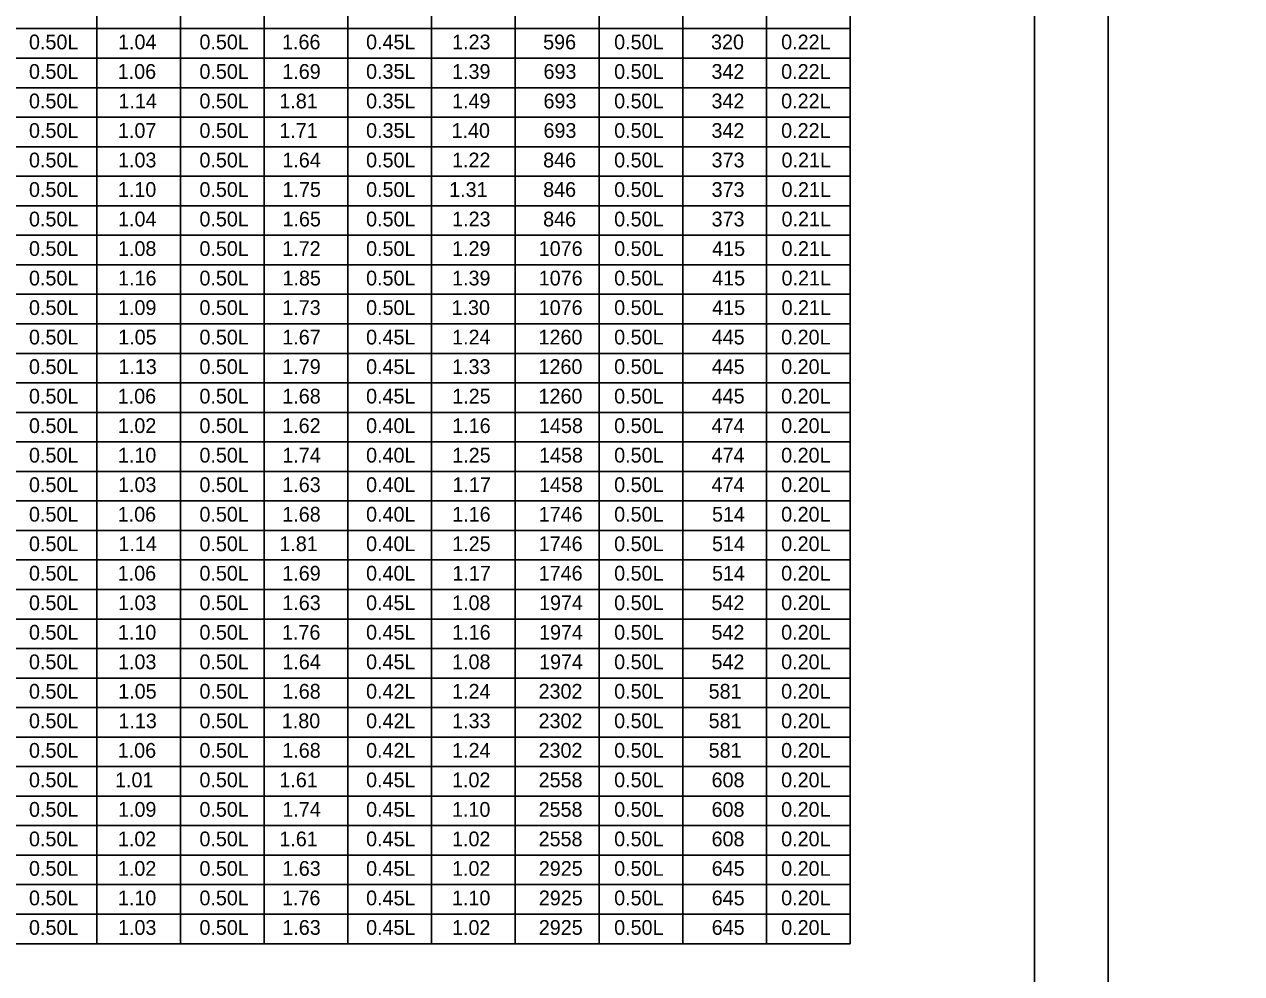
# Model space of a CAD drawing. Extents: x -5022 to -159, y 1126 to 7226.
# Drawn here: x -4060.5 to -3813, y 6089.9 to 6282.9 of the extents above; entities that cross this region are included whole.
import ezdxf

# ---------------------------------------------------------------- set-up
doc = ezdxf.new("R2010")
doc.units = 0
for name, color, linetype in [('2', 7, 'Continuous'), ('3', 7, 'Continuous'), ('PLT-BNDY', 7, 'Continuous')]:
    doc.layers.add(name, color=color, linetype=linetype)

msp = doc.modelspace()

# ---------------------------------------------------------------- linework, layer by layer
at = {"layer": '2'}
msp.add_line((-3855.13, 6456.81), (-3855.13, 5892.81), dxfattribs=at)
at = {"layer": '3'}
for p, q in [((-3892.63, 6446.79), (-3892.63, 6095.98)), ((-3994.76, 6428.8), (-3994.76, 6095.98)), ((-3960.72, 6428.8), (-3960.72, 6095.98)), ((-4045.81, 6419.59), (-4045.81, 6095.98)), ((-4028.79, 6419.59), (-4028.79, 6095.98)), ((-4011.77, 6419.59), (-4011.77, 6095.98)), ((-3977.73, 6419.59), (-3977.73, 6095.98)), ((-3943.69, 6419.59), (-3943.69, 6095.98)), ((-3926.67, 6419.59), (-3926.67, 6095.98)), ((-3926.67, 6419.59), (-3926.67, 6095.98)), ((-3909.65, 6419.59), (-3909.65, 6095.98)), ((-4588.88, 6281.99), (-3892.63, 6281.99)), ((-4606.35, 6275.99), (-3892.63, 6275.99)), ((-4588.88, 6269.99), (-3892.63, 6269.99)), ((-4588.88, 6263.98), (-3892.63, 6263.99)), ((-4606.35, 6257.98), (-3892.63, 6257.99)), ((-4588.88, 6251.98), (-3892.63, 6251.98)), ((-4588.88, 6245.98), (-3892.63, 6245.98)), ((-4606.35, 6239.98), (-3892.63, 6239.98)), ((-4588.88, 6233.98), (-3892.63, 6233.98)), ((-4588.88, 6227.98), (-3892.63, 6227.99)), ((-4606.35, 6221.98), (-3892.63, 6221.99)), ((-4588.88, 6215.98), (-3892.63, 6215.98)), ((-4588.88, 6209.98), (-3892.63, 6209.98)), ((-4606.35, 6203.98), (-3892.63, 6203.98)), ((-4588.88, 6197.98), (-3892.63, 6197.99)), ((-4588.88, 6191.98), (-3892.63, 6191.98)), ((-4606.35, 6185.98), (-3892.63, 6185.98)), ((-4588.88, 6179.98), (-3892.63, 6179.98)), ((-4588.88, 6173.98), (-3892.63, 6173.98)), ((-4606.35, 6167.98), (-3892.63, 6167.98)), ((-4588.88, 6161.98), (-3892.63, 6161.98)), ((-4588.88, 6155.98), (-3892.63, 6155.98)), ((-4606.35, 6149.98), (-3892.63, 6149.98)), ((-4588.88, 6143.98), (-3892.63, 6143.98)), ((-4588.88, 6137.98), (-3892.63, 6137.98)), ((-4606.35, 6131.98), (-3892.63, 6131.98)), ((-4588.88, 6125.98), (-3892.63, 6125.98)), ((-4588.88, 6119.98), (-3892.63, 6119.98)), ((-4606.35, 6113.98), (-3892.63, 6113.98)), ((-4588.88, 6107.98), (-3892.63, 6107.98)), ((-4588.88, 6101.98), (-3892.63, 6101.98)), ((-4606.35, 6095.98), (-3892.63, 6095.98))]:
    msp.add_line(p, q, dxfattribs=at)
at = {"layer": 'PLT-BNDY'}
for points in [[(-4681.13, 6471.81), (-3840.13, 6471.81), (-3840.13, 5877.81), (-4681.13, 5877.81)], [(-3840.13, 6471.81), (-2999.13, 6471.81), (-2999.13, 5877.81), (-3840.13, 5877.81)]]:
    msp.add_lwpolyline(points, close=True, dxfattribs=at)

# ---------------------------------------------------------------- texts
at = {"layer": '2'}
for s, p in [('0.50L', (-4059.6, 6277.79)), ('1.04', (-4041.49, 6277.79)), ('0.50L', (-4024.94, 6277.79)), ('1.66', (-4008.15, 6277.79)), ('0.45L', (-3991.05, 6277.79)), ('1.23', (-3973.56, 6277.79)), ('596', (-3955.05, 6277.79)), ('0.50L', (-3940.61, 6277.79)), ('320', (-3920.91, 6277.79)), ('0.22L', (-3906.65, 6277.79)), ('0.50L', (-4059.6, 6271.79)), ('1.06', (-4041.56, 6271.79)), ('0.50L', (-4024.94, 6271.79)), ('1.69', (-4008.09, 6271.79)), ('0.35L', (-3991.05, 6271.79)), ('1.39', (-3973.57, 6271.79)), ('693', (-3954.98, 6271.79)), ('0.50L', (-3940.61, 6271.79)), ('342', (-3920.82, 6271.79)), ('0.22L', (-3906.65, 6271.79)), ('0.50L', (-4059.6, 6265.79)), ('1.14', (-4041.41, 6265.79)), ('0.50L', (-4024.94, 6265.79)), ('1.81', (-4008.69, 6265.79)), ('0.35L', (-3991.05, 6265.79)), ('1.49', (-3973.57, 6265.79)), ('693', (-3954.98, 6265.79)), ('0.50L', (-3940.61, 6265.79)), ('342', (-3920.82, 6265.79)), ('0.22L', (-3906.65, 6265.79)), ('0.50L', (-4059.6, 6259.79)), ('1.07', (-4041.51, 6259.79)), ('0.50L', (-4024.94, 6259.79)), ('1.71', (-4008.69, 6259.79)), ('0.35L', (-3991.05, 6259.79)), ('1.40', (-3973.67, 6259.79)), ('693', (-3954.98, 6259.79)), ('0.50L', (-3940.61, 6259.79)), ('342', (-3920.82, 6259.79)), ('0.22L', (-3906.65, 6259.79)), ('0.50L', (-4059.6, 6253.79)), ('1.03', (-4041.5, 6253.79)), ('0.50L', (-4024.94, 6253.79)), ('1.64', (-4008.08, 6253.79)), ('0.50L', (-3991.05, 6253.79)), ('1.22', (-3973.58, 6253.79)), ('846', (-3955.05, 6253.79)), ('0.50L', (-3940.61, 6253.79)), ('373', (-3920.8, 6253.79)), ('0.21L', (-3906.57, 6253.79)), ('0.50L', (-4059.6, 6247.79)), ('1.10', (-4041.52, 6247.79)), ('0.50L', (-4024.94, 6247.79)), ('1.75', (-4008.05, 6247.79)), ('0.50L', (-3991.05, 6247.79)), ('1.31', (-3974.16, 6247.79)), ('846', (-3955.05, 6247.79)), ('0.50L', (-3940.61, 6247.79)), ('373', (-3920.8, 6247.79)), ('0.21L', (-3906.57, 6247.79)), ('0.50L', (-4059.6, 6241.79)), ('1.04', (-4041.49, 6241.79)), ('0.50L', (-4024.94, 6241.79)), ('1.65', (-4008.05, 6241.79)), ('0.50L', (-3991.05, 6241.79)), ('1.23', (-3973.56, 6241.79)), ('846', (-3955.05, 6241.79)), ('0.50L', (-3940.61, 6241.79)), ('373', (-3920.8, 6241.79)), ('0.21L', (-3906.57, 6241.79)), ('0.50L', (-4059.6, 6235.79)), ('1.08', (-4041.5, 6235.79)), ('0.50L', (-4024.94, 6235.79)), ('1.72', (-4008.11, 6235.79)), ('0.50L', (-3991.05, 6235.79)), ('1.29', (-3973.57, 6235.79)), ('1076', (-3955.95, 6235.79)), ('0.50L', (-3940.61, 6235.79)), ('415', (-3920.68, 6235.79)), ('0.21L', (-3906.57, 6235.79)), ('0.50L', (-4059.6, 6229.79)), ('1.16', (-4041.48, 6229.79)), ('0.50L', (-4024.94, 6229.79)), ('1.85', (-4008.05, 6229.79)), ('0.50L', (-3991.05, 6229.79)), ('1.39', (-3973.57, 6229.79)), ('1076', (-3955.95, 6229.79)), ('0.50L', (-3940.61, 6229.79)), ('415', (-3920.68, 6229.79)), ('0.21L', (-3906.57, 6229.79)), ('0.50L', (-4059.6, 6223.79)), ('1.09', (-4041.5, 6223.79)), ('0.50L', (-4024.94, 6223.79)), ('1.73', (-4008.09, 6223.79)), ('0.50L', (-3991.05, 6223.79)), ('1.30', (-3973.67, 6223.79)), ('1076', (-3955.95, 6223.79)), ('0.50L', (-3940.61, 6223.79)), ('415', (-3920.68, 6223.79)), ('0.21L', (-3906.57, 6223.79)), ('0.50L', (-4059.6, 6217.79)), ('1.05', (-4041.46, 6217.79)), ('0.50L', (-4024.94, 6217.79)), ('1.67', (-4008.09, 6217.79)), ('0.45L', (-3991.05, 6217.79)), ('1.24', (-3973.56, 6217.79)), ('1260', (-3955.99, 6217.79)), ('0.50L', (-3940.61, 6217.79)), ('445', (-3920.77, 6217.79)), ('0.20L', (-3906.65, 6217.79)), ('0.50L', (-4059.6, 6211.79)), ('1.13', (-4041.42, 6211.79)), ('0.50L', (-4024.94, 6211.79)), ('1.79', (-4008.09, 6211.79)), ('0.45L', (-3991.05, 6211.79)), ('1.33', (-3973.56, 6211.79)), ('1260', (-3955.99, 6211.79)), ('0.50L', (-3940.61, 6211.79)), ('445', (-3920.77, 6211.79)), ('0.20L', (-3906.65, 6211.79)), ('0.50L', (-4059.6, 6205.79)), ('1.06', (-4041.56, 6205.79)), ('0.50L', (-4024.94, 6205.79)), ('1.68', (-4008.09, 6205.79)), ('0.45L', (-3991.05, 6205.79)), ('1.25', (-3973.53, 6205.79)), ('1260', (-3955.99, 6205.79)), ('0.50L', (-3940.61, 6205.79)), ('445', (-3920.77, 6205.79)), ('0.20L', (-3906.65, 6205.79)), ('0.50L', (-4059.6, 6199.79)), ('1.02', (-4041.52, 6199.79)), ('0.50L', (-4024.94, 6199.79)), ('1.62', (-4008.11, 6199.79)), ('0.40L', (-3991.05, 6199.79)), ('1.16', (-3973.54, 6199.79)), ('1458', (-3955.89, 6199.79)), ('0.50L', (-3940.61, 6199.79)), ('474', (-3920.79, 6199.79)), ('0.20L', (-3906.65, 6199.79)), ('0.50L', (-4059.6, 6193.79)), ('1.10', (-4041.52, 6193.79)), ('0.50L', (-4024.94, 6193.79)), ('1.74', (-4008.08, 6193.79)), ('0.40L', (-3991.05, 6193.79)), ('1.25', (-3973.53, 6193.79)), ('1458', (-3955.89, 6193.79)), ('0.50L', (-3940.61, 6193.79)), ('474', (-3920.79, 6193.79)), ('0.20L', (-3906.65, 6193.79)), ('0.50L', (-4059.6, 6187.79)), ('1.03', (-4041.5, 6187.79)), ('0.50L', (-4024.94, 6187.79)), ('1.63', (-4008.09, 6187.79)), ('0.40L', (-3991.05, 6187.79)), ('1.17', (-3973.49, 6187.79)), ('1458', (-3955.89, 6187.79)), ('0.50L', (-3940.61, 6187.79)), ('474', (-3920.79, 6187.79)), ('0.20L', (-3906.65, 6187.79)), ('0.50L', (-4059.6, 6181.78)), ('1.06', (-4041.56, 6181.78)), ('0.50L', (-4024.94, 6181.78)), ('1.68', (-4008.09, 6181.78)), ('0.40L', (-3991.05, 6181.78)), ('1.16', (-3973.54, 6181.78)), ('1746', (-3955.95, 6181.78)), ('0.50L', (-3940.61, 6181.78)), ('514', (-3920.71, 6181.78)), ('0.20L', (-3906.65, 6181.78)), ('0.50L', (-4059.6, 6175.78)), ('1.14', (-4041.41, 6175.78)), ('0.50L', (-4024.94, 6175.78)), ('1.81', (-4008.69, 6175.78)), ('0.40L', (-3991.05, 6175.78)), ('1.25', (-3973.53, 6175.78)), ('1746', (-3955.95, 6175.78)), ('0.50L', (-3940.61, 6175.78)), ('514', (-3920.71, 6175.78)), ('0.20L', (-3906.65, 6175.78)), ('0.50L', (-4059.6, 6169.79)), ('1.06', (-4041.56, 6169.79)), ('0.50L', (-4024.94, 6169.79)), ('1.69', (-4008.09, 6169.79)), ('0.40L', (-3991.05, 6169.79)), ('1.17', (-3973.49, 6169.79)), ('1746', (-3955.95, 6169.79)), ('0.50L', (-3940.61, 6169.79)), ('514', (-3920.71, 6169.79)), ('0.20L', (-3906.65, 6169.79)), ('0.50L', (-4059.6, 6163.79)), ('1.03', (-4041.5, 6163.79)), ('0.50L', (-4024.94, 6163.79)), ('1.63', (-4008.09, 6163.79)), ('0.45L', (-3991.05, 6163.79)), ('1.08', (-3973.57, 6163.79)), ('1974', (-3955.88, 6163.79)), ('0.50L', (-3940.61, 6163.79)), ('542', (-3920.82, 6163.79)), ('0.20L', (-3906.65, 6163.79)), ('0.50L', (-4059.6, 6157.78)), ('1.10', (-4041.52, 6157.78)), ('0.50L', (-4024.94, 6157.78)), ('1.76', (-4008.15, 6157.78)), ('0.45L', (-3991.05, 6157.78)), ('1.16', (-3973.54, 6157.78)), ('1974', (-3955.88, 6157.78)), ('0.50L', (-3940.61, 6157.78)), ('542', (-3920.82, 6157.78)), ('0.20L', (-3906.65, 6157.78)), ('0.50L', (-4059.6, 6151.78)), ('1.03', (-4041.5, 6151.78)), ('0.50L', (-4024.94, 6151.78)), ('1.64', (-4008.08, 6151.78)), ('0.45L', (-3991.05, 6151.78)), ('1.08', (-3973.57, 6151.78)), ('1974', (-3955.88, 6151.78)), ('0.50L', (-3940.61, 6151.78)), ('542', (-3920.82, 6151.78)), ('0.20L', (-3906.65, 6151.78)), ('0.50L', (-4059.6, 6145.79)), ('1.05', (-4041.46, 6145.79)), ('0.50L', (-4024.94, 6145.79)), ('1.68', (-4008.09, 6145.79)), ('0.42L', (-3991.05, 6145.79)), ('1.24', (-3973.56, 6145.79)), ('2302', (-3955.98, 6145.79)), ('0.50L', (-3940.61, 6145.79)), ('581', (-3921.4, 6145.79)), ('0.20L', (-3906.65, 6145.79)), ('0.50L', (-4059.6, 6139.79)), ('1.13', (-4041.42, 6139.79)), ('0.50L', (-4024.94, 6139.79)), ('1.80', (-4008.19, 6139.79)), ('0.42L', (-3991.05, 6139.79)), ('1.33', (-3973.56, 6139.79)), ('2302', (-3955.98, 6139.79)), ('0.50L', (-3940.61, 6139.79)), ('581', (-3921.4, 6139.79)), ('0.20L', (-3906.65, 6139.79)), ('0.50L', (-4059.6, 6133.78)), ('1.06', (-4041.56, 6133.78)), ('0.50L', (-4024.94, 6133.78)), ('1.68', (-4008.09, 6133.78)), ('0.42L', (-3991.05, 6133.78)), ('1.24', (-3973.56, 6133.78)), ('2302', (-3955.98, 6133.78)), ('0.50L', (-3940.61, 6133.78)), ('581', (-3921.4, 6133.78)), ('0.20L', (-3906.65, 6133.78)), ('0.50L', (-4059.6, 6127.78)), ('1.01', (-4042.1, 6127.78)), ('0.50L', (-4024.94, 6127.78)), ('1.61', (-4008.69, 6127.78)), ('0.45L', (-3991.05, 6127.78)), ('1.02', (-3973.58, 6127.78)), ('2558', (-3955.97, 6127.78)), ('0.50L', (-3940.61, 6127.78)), ('608', (-3920.8, 6127.78)), ('0.20L', (-3906.65, 6127.78)), ('0.50L', (-4059.6, 6121.78)), ('1.09', (-4041.5, 6121.78)), ('0.50L', (-4024.94, 6121.78)), ('1.74', (-4008.08, 6121.78)), ('0.45L', (-3991.05, 6121.78)), ('1.10', (-3973.59, 6121.78)), ('2558', (-3955.97, 6121.78)), ('0.50L', (-3940.61, 6121.78)), ('608', (-3920.8, 6121.78)), ('0.20L', (-3906.65, 6121.78)), ('0.50L', (-4059.6, 6115.78)), ('1.02', (-4041.52, 6115.78)), ('0.50L', (-4024.94, 6115.78)), ('1.61', (-4008.69, 6115.78)), ('0.45L', (-3991.05, 6115.78)), ('1.02', (-3973.58, 6115.78)), ('2558', (-3955.97, 6115.78)), ('0.50L', (-3940.61, 6115.78)), ('608', (-3920.8, 6115.78)), ('0.20L', (-3906.65, 6115.78)), ('0.50L', (-4059.6, 6109.78)), ('1.02', (-4041.52, 6109.78)), ('0.50L', (-4024.94, 6109.78)), ('1.63', (-4008.09, 6109.78)), ('0.45L', (-3991.05, 6109.78)), ('1.02', (-3973.58, 6109.78)), ('2925', (-3955.93, 6109.78)), ('0.50L', (-3940.61, 6109.78)), ('645', (-3920.77, 6109.78)), ('0.20L', (-3906.65, 6109.78)), ('0.50L', (-4059.6, 6103.78)), ('1.10', (-4041.52, 6103.78)), ('0.50L', (-4024.94, 6103.78)), ('1.76', (-4008.15, 6103.78)), ('0.45L', (-3991.05, 6103.78)), ('1.10', (-3973.59, 6103.78)), ('2925', (-3955.93, 6103.78)), ('0.50L', (-3940.61, 6103.78)), ('645', (-3920.77, 6103.78)), ('0.20L', (-3906.65, 6103.78)), ('0.50L', (-4059.6, 6097.78)), ('1.03', (-4041.5, 6097.78)), ('0.50L', (-4024.94, 6097.78)), ('1.63', (-4008.09, 6097.78)), ('0.45L', (-3991.05, 6097.78)), ('1.02', (-3973.58, 6097.78)), ('2925', (-3955.93, 6097.78)), ('0.50L', (-3940.61, 6097.78)), ('645', (-3920.77, 6097.78)), ('0.20L', (-3906.65, 6097.78))]:
    msp.add_text(s, height=3, dxfattribs=at).set_placement(p)

doc.saveas('drawing.dxf')
